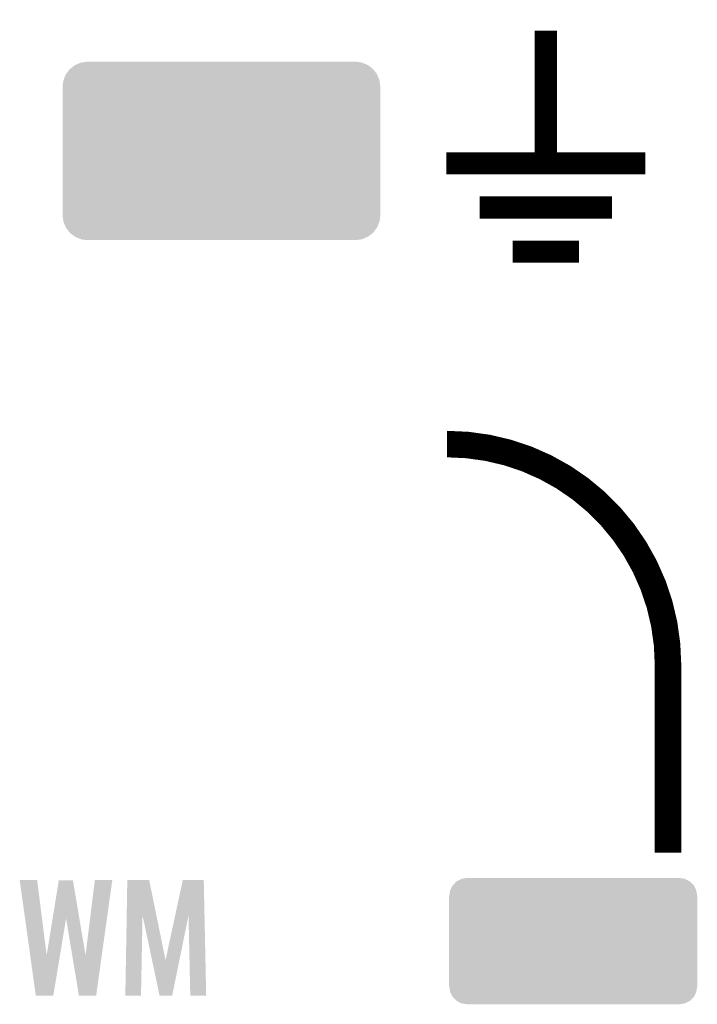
# Model space of a CAD drawing. Extents: x -9 to 122, y -9 to 65.
# Tile 281 of 308: x 107 to 115, y 28 to 39. Entities that reach past the tile are written whole.
import ezdxf

# ---------------------------------------------------------------- set-up
doc = ezdxf.new("R2010")
doc.units = 0
doc.layers.get('0').update_dxf_attribs({"linetype": 'CONTINUOUS'})
doc.layers.add('CLICKER_4_FOR_R7FA4M2A_V100_GTO', color=12, linetype='CONTINUOUS')
doc.layers.add('CLICKER_4_FOR_R7FA4M2A_V100_GTS', color=13, linetype='CONTINUOUS')

# ---------------------------------------------------------------- blocks, each defined once
blk = doc.blocks.new('CUSTOM_172')
for points in [[(-1.595708, 1.018272), (-1.54051, 1.025914), (1.606072, 1.018272), (1.542556, 1.025914)], [(-1.54051, 1.025914), (-1.54051, 1.02616), (1.542556, 1.025914), (1.54051, 1.02616)], [(-1.784228, 0.88596), (-1.745784, 0.938198), (1.785866, 0.88596), (1.744472, 0.938198)], [(-1.745784, 0.938198), (-1.736338, 0.945684), (1.744472, 0.938198), (1.73854, 0.945684)], [(-1.736338, 0.945684), (-1.68606, 0.985522), (1.73854, 0.945684), (1.684404, 0.985522)], [(-1.68606, 0.985522), (-1.673598, 0.990848), (1.684404, 0.985522), (1.677166, 0.990848)], [(-1.673598, 0.990848), (-1.61599, 1.015464), (1.677166, 0.990848), (1.613352, 1.015464)], [(-1.61599, 1.015464), (-1.595708, 1.018272), (1.613352, 1.015464), (1.606072, 1.018272)], [(-1.82626, 0.74041), (-1.818374, 0.80573), (1.82626, 0.74041), (1.817218, 0.80573)], [(-1.818374, 0.80573), (-1.814456, 0.81589), (1.817218, 0.80573), (1.81581, 0.81589)], [(-1.814456, 0.81589), (-1.79095, 0.876824), (1.81581, 0.81589), (1.789772, 0.876824)], [(-1.79095, 0.876824), (-1.784228, 0.88596), (1.789772, 0.876824), (1.785866, 0.88596)], [(-1.82626, 0.73914), (-1.82626, 0.74041), (1.82626, 0.73914), (1.82626, 0.74041)], [(-1.82626, -0.73914), (-1.82626, 0.73914), (1.82626, -0.73914), (1.82626, 0.73914)], [(-1.82626, -0.74041), (-1.82626, -0.73914), (1.82626, -0.74041), (1.82626, -0.73914)], [(-1.817126, -0.80597), (-1.82626, -0.74041), (1.818372, -0.80597), (1.82626, -0.74041)], [(-1.815746, -0.81588), (-1.817126, -0.80597), (1.814548, -0.81588), (1.818372, -0.80597)], [(-1.789538, -0.877064), (-1.815746, -0.81588), (1.790948, -0.877064), (1.814548, -0.81588)], [(-1.785742, -0.885926), (-1.789538, -0.877064), (1.784426, -0.885926), (1.790948, -0.877064)], [(-1.744056, -0.938438), (-1.785742, -0.885926), (1.745784, -0.938438), (1.784426, -0.885926)], [(-1.738366, -0.945608), (-1.744056, -0.938438), (1.736736, -0.945608), (1.745784, -0.938438)], [(-1.683696, -0.985766), (-1.738366, -0.945608), (1.686062, -0.985766), (1.736736, -0.945608)], [(-1.676954, -0.99072), (-1.683696, -0.985766), (1.674468, -0.99072), (1.686062, -0.985766)], [(-1.612006, -1.015708), (-1.676954, -0.99072), (1.61599, -1.015708), (1.674468, -0.99072)], [(-1.605836, -1.018082), (-1.612006, -1.015708), (1.598844, -1.018082), (1.61599, -1.015708)], [(-1.54051, -1.025914), (-1.605836, -1.018082), (1.542286, -1.025914), (1.598844, -1.018082)], [(-1.54051, -1.02616), (-1.54051, -1.025914), (1.54051, -1.02616), (1.542286, -1.025914)]]:
    blk.add_solid(points)
blk = doc.blocks.new('CUSTOM_173')
for points in [[(-1.385174, 0.641776), (-1.341302, 0.68629), (1.385538, 0.641776), (1.34093, 0.68629)], [(-1.341302, 0.68629), (-1.339342, 0.687306), (1.34093, 0.68629), (1.33991, 0.687306)], [(-1.339342, 0.687306), (-1.284068, 0.715946), (1.33991, 0.687306), (1.283488, 0.715946)], [(-1.284068, 0.715946), (-1.28082, 0.716482), (1.283488, 0.715946), (1.282432, 0.716482)], [(-1.28082, 0.716482), (-1.22047, 0.72644), (1.282432, 0.716482), (1.22047, 0.72644)], [(-1.42494, 0.5207), (-1.415368, 0.582722), (1.42494, 0.5207), (1.415102, 0.582722)], [(-1.415368, 0.582722), (-1.41455, 0.584362), (1.415102, 0.582722), (1.41484, 0.584362)], [(-1.41455, 0.584362), (-1.386548, 0.64038), (1.41484, 0.584362), (1.386252, 0.64038)], [(-1.386548, 0.64038), (-1.385174, 0.641776), (1.386252, 0.64038), (1.385538, 0.641776)], [(-1.42621, -0.51943), (-1.42621, 0.51943), (1.42621, -0.51943), (1.42621, 0.51943)], [(-1.424936, 0.51943), (-1.42494, 0.5207), (1.424936, 0.51943), (1.42494, 0.5207)], [(-1.42494, -0.5207), (-1.424936, -0.51943), (1.42494, -0.5207), (1.424936, -0.51943)], [(-1.4151, -0.582722), (-1.42494, -0.5207), (1.415368, -0.582722), (1.42494, -0.5207)], [(-1.41484, -0.584362), (-1.4151, -0.582722), (1.414548, -0.584362), (1.415368, -0.582722)], [(-1.38625, -0.64038), (-1.41484, -0.584362), (1.386548, -0.64038), (1.414548, -0.584362)], [(-1.385538, -0.641776), (-1.38625, -0.64038), (1.385172, -0.641776), (1.386548, -0.64038)], [(-1.340928, -0.68629), (-1.385538, -0.641776), (1.341302, -0.68629), (1.385172, -0.641776)], [(-1.33991, -0.687306), (-1.340928, -0.68629), (1.33934, -0.687306), (1.341302, -0.68629)], [(-1.283486, -0.715946), (-1.33991, -0.687306), (1.284068, -0.715946), (1.33934, -0.687306)], [(-1.282432, -0.716482), (-1.283486, -0.715946), (1.280818, -0.716482), (1.284068, -0.715946)], [(-1.22047, -0.72644), (-1.282432, -0.716482), (1.22047, -0.72644), (1.280818, -0.716482)]]:
    blk.add_solid(points)

msp = doc.modelspace()

# ---------------------------------------------------------------- linework, layer by layer
at = {"layer": 'CLICKER_4_FOR_R7FA4M2A_V100_GTO'}
for points, const_width in [([(113.33988, 37.84092), (113.33988, 39.36492)], 0.254), ([(112.19688, 37.84092), (114.48288, 37.84092)], 0.254), ([(112.57788, 37.33292), (114.10188, 37.33292)], 0.254), ([(112.95888, 36.82492), (113.72088, 36.82492)], 0.254), ([(114.7445, 29.91358), (114.7445, 32.07258)], 0.3048)]:
    msp.add_lwpolyline(points, dxfattribs=dict(at, const_width=const_width))
at = {"layer": 'CLICKER_4_FOR_R7FA4M2A_V100_GTO', "const_width": 0.3048}
msp.add_lwpolyline([(114.7445, 32.07258, 0.4142136), (112.2045, 34.61258)], format="xyb", dxfattribs=at)
at = {"layer": 'CLICKER_4_FOR_R7FA4M2A_V100_GTO'}
for points in [[(107.292166, 29.5986), (107.292162, 29.598618), (107.492802, 29.5986), (107.292162, 29.598618)], [(107.412668, 28.73517), (107.292166, 29.5986), (107.602044, 28.73517), (107.492802, 29.5986)], [(107.670828, 29.15907), (107.741736, 29.596062), (107.977782, 29.15907), (107.904284, 29.596062)], [(107.741736, 29.596062), (107.74174, 29.59608), (107.904284, 29.596062), (107.74174, 29.59608)], [(108.049078, 28.73517), (108.155756, 29.598596), (108.235866, 28.73517), (108.356398, 29.598596)], [(108.155756, 29.598596), (108.15576, 29.59862), (108.356398, 29.598596), (108.15576, 29.59862)], [(108.522182, 29.194566), (108.52914, 29.598602), (108.863196, 29.194566), (108.780584, 29.598602)], [(108.52914, 29.598602), (108.529142, 29.59862), (108.780584, 29.598602), (108.529142, 29.59862)], [(109.07906, 29.192028), (109.166672, 29.598598), (109.416506, 29.192028), (109.40796, 29.598598)], [(109.166672, 29.598598), (109.166678, 29.59862), (109.40796, 29.598598), (109.166678, 29.59862)], [(107.602044, 28.73517), (107.670828, 29.15907), (107.755262, 28.73517), (107.825518, 29.15907)], [(107.895786, 28.73517), (107.825518, 29.15907), (108.049078, 28.73517), (107.977782, 29.15907)], [(108.50626, 28.270222), (108.522182, 29.194566), (108.686578, 28.270222), (108.704376, 29.194566)], [(108.813412, 28.679244), (108.704376, 29.194566), (108.968562, 28.679244), (108.863196, 29.194566)], [(108.968562, 28.679244), (109.07906, 29.192028), (109.128114, 28.679244), (109.23266, 29.192028)], [(109.25302, 28.270222), (109.23266, 29.192028), (109.435878, 28.270222), (109.416506, 29.192028)], [(107.477558, 28.27022), (107.412668, 28.73517), (107.678204, 28.27022), (107.755262, 28.73517)], [(107.972856, 28.270218), (107.895786, 28.73517), (108.170962, 28.270218), (108.235866, 28.73517)], [(108.899956, 28.270218), (108.813412, 28.679244), (109.044724, 28.270218), (109.128114, 28.679244)], [(107.678202, 28.2702), (107.477558, 28.27022), (107.678202, 28.2702), (107.678204, 28.27022)], [(108.17096, 28.2702), (107.972856, 28.270218), (108.17096, 28.2702), (108.170962, 28.270218)], [(108.686578, 28.2702), (108.50626, 28.270222), (108.686578, 28.2702), (108.686578, 28.270222)], [(109.044722, 28.2702), (108.899956, 28.270218), (109.044722, 28.2702), (109.044724, 28.270218)], [(109.435878, 28.2702), (109.25302, 28.270222), (109.435878, 28.2702), (109.435878, 28.270222)]]:
    msp.add_solid(points, dxfattribs=at)

# ---------------------------------------------------------------- block references
at = {"layer": 'CLICKER_4_FOR_R7FA4M2A_V100_GTS'}
for name, p in [('CUSTOM_172', (109.61116, 37.98316)), ('CUSTOM_173', (113.65484, 28.89758))]:
    msp.add_blockref(name, p, dxfattribs=at)

doc.saveas('drawing.dxf')
